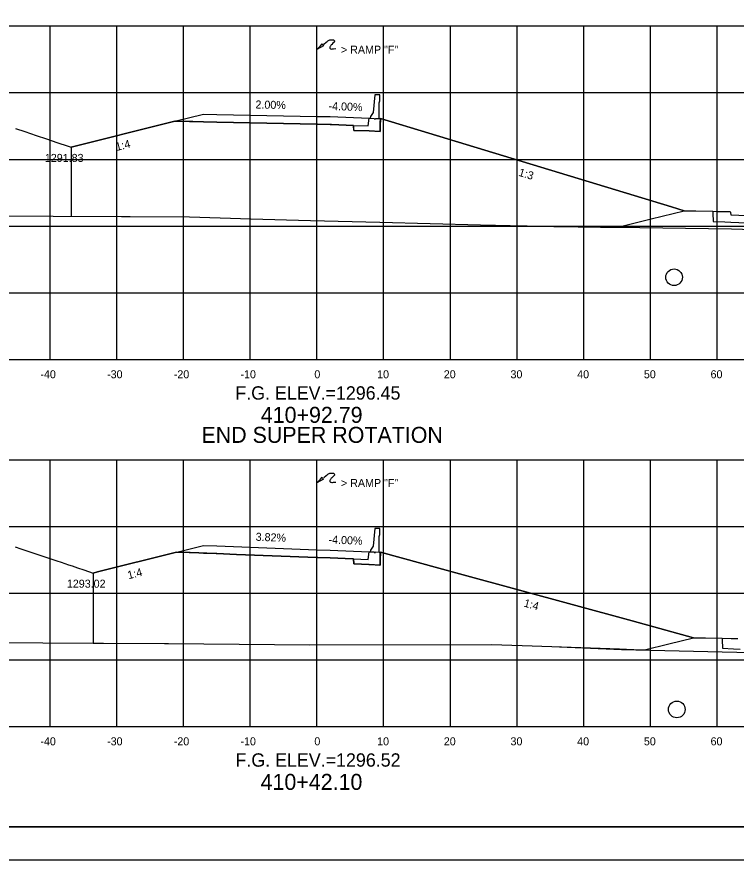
# Model space of a CAD drawing. Extents: x 2148105 to 2149976, y 144169 to 149705.
# Drawn here: x 2148368.3 to 2148476.2, y 145396.9 to 145523.3 of the extents above; entities that cross this region are included whole.
import ezdxf

# ---------------------------------------------------------------- set-up
doc = ezdxf.new("R2010")
doc.units = 0
for name, color, linetype in [('Bridge M-Header', 7, 'Continuous'), ('Default', 7, 'Continuous'), ('EX_Align', 7, 'Continuous'), ('INR_Tracking', 7, 'Continuous'), ('Ph1-PR-Ramp SF3 Rev-Curb', 7, 'Continuous'), ('PH1a-2-RampC', 7, 'Continuous'), ('PH1a-PR-DividingStrip', 7, 'Continuous'), ('PH1a-PR-ServRd', 7, 'Continuous'), ('PH2-PR-Barrier', 7, 'Continuous'), ('PR-ApproachSlab', 7, 'Continuous'), ('PR-SHLDR-RMP-H', 7, 'Continuous'), ('PR_Align_Ramp_J', 7, 'Continuous'), ('PR_Storm_Channel', 7, 'Continuous'), ('PR_Storm_Conc_Box_PH1B', 7, 'Continuous'), ('PR_Storm_Conc_Pipe_PH1B', 7, 'Continuous'), ('PR_Storm_Inlet_CICI_PH1A', 7, 'Continuous'), ('PR_Storm_Inlet_CICI_PH1B', 7, 'Continuous'), ('PR_Storm_Junction_Box_PH1B', 7, 'Continuous'), ('PR_Storm_MH_PH1B', 7, 'Continuous'), ('PR_Storm_Standard_Median_Drain_PH1B', 7, 'Continuous'), ('TopCut', 7, 'Continuous')]:
    doc.layers.add(name, color=color, linetype=linetype)

# ---------------------------------------------------------------- blocks, each defined once
blk = doc.blocks.new('POINT_DISPLAY')
at = {"layer": 'Default'}
blk.add_line((0, 0), (0, 0), dxfattribs=at)

msp = doc.modelspace()

# ---------------------------------------------------------------- linework, layer by layer
at = {"layer": 'EX_Align'}
for points in [[(2148368.1, 145506.54), (2148369.5, 145506.07), (2148371.22, 145505.5), (2148372.75, 145504.98), (2148374.33, 145504.45), (2148376, 145503.89), (2148376.45, 145503.73)], [(2148368.08, 145443.86), (2148368.94, 145443.57), (2148371.19, 145442.81), (2148371.61, 145442.67), (2148372.5, 145442.37), (2148373.12, 145442.16), (2148374.31, 145441.76), (2148374.95, 145441.55), (2148376.04, 145441.18), (2148376.59, 145440.99), (2148377.42, 145440.71), (2148378.35, 145440.4), (2148379.76, 145439.93)]]:
    msp.add_lwpolyline(points, dxfattribs=at)
at = {"layer": 'INR_Tracking'}
for points in [[(2148376.45, 145503.73), (2148376.45, 145503.73), (2148391.23, 145507.43), (2148392, 145507.62), (2148392, 145507.62), (2148392.12, 145507.62), (2148394.23, 145507.58), (2148394.33, 145507.57), (2148394.33, 145507.57), (2148394.4, 145507.57), (2148394.72, 145507.57), (2148396.32, 145507.53), (2148398.31, 145507.49), (2148398.32, 145507.49), (2148413.3, 145507.19), (2148413.32, 145507.19), (2148413.32, 145507.19), (2148413.41, 145507.19), (2148415.32, 145507.15), (2148415.32, 145507.15), (2148415.49, 145507.15), (2148418.82, 145507.01), (2148418.82, 145506.51), (2148418.83, 145506.26), (2148418.93, 145506.26), (2148419.36, 145506.24), (2148421.15, 145506.17), (2148421.16, 145506.17), (2148422.81, 145506.1), (2148422.82, 145506.85), (2148422.82, 145507.41), (2148422.83, 145508.02), (2148430.09, 145505.82), (2148466.5, 145494.79), (2148468.38, 145494.22), (2148468.38, 145494.22)], [(2148379.76, 145439.93), (2148380.41, 145440.09), (2148392.27, 145443.06), (2148394.16, 145442.99), (2148394.33, 145442.98), (2148394.33, 145442.98), (2148395.59, 145442.93), (2148396.31, 145442.91), (2148396.32, 145442.91), (2148396.81, 145442.89), (2148398.2, 145442.83), (2148398.32, 145442.83), (2148401.24, 145442.72), (2148413.32, 145442.26), (2148413.43, 145442.25), (2148415.32, 145442.18), (2148418.72, 145442.04), (2148418.82, 145442.04), (2148418.83, 145441.29), (2148421.09, 145441.2), (2148421.15, 145441.2), (2148421.19, 145441.19), (2148421.33, 145441.19), (2148422.77, 145441.13), (2148422.81, 145441.13), (2148422.81, 145441.68), (2148422.82, 145441.88), (2148422.82, 145442.85), (2148422.83, 145443.05), (2148434.67, 145439.82), (2148460.61, 145432.74), (2148469.77, 145430.24)]]:
    msp.add_lwpolyline(points, dxfattribs=at)
at = {"layer": 'Ph1-PR-Ramp SF3 Rev-Curb'}
for centre in [(2148466.87, 145484.24), (2148467.28, 145419.49)]:
    msp.add_circle(centre, 1.25, dxfattribs=at)
at = {"layer": 'PH1a-PR-ServRd'}
msp.add_lwpolyline([(2148570.82, 145401.91), (2148255.82, 145401.91), (2148255.82, 145611.91), (2148570.82, 145611.91)], close=True, dxfattribs=at)
at = {"layer": 'PH2-PR-Barrier'}
for p, q in [((2148413.32, 145508.36), (2148413.32, 145518.36)), ((2148413.32, 145443.42), (2148413.32, 145453.42))]:
    msp.add_line(p, q, dxfattribs=at)
for points in [[(2148413.32, 145518.36), (2148413.84, 145518.91), (2148414.1, 145519.22), (2148414.18, 145519.05), (2148414.32, 145518.93), (2148413.32, 145518.36)], [(2148414.33, 145519.17), (2148414.69, 145519.46), (2148414.85, 145519.59), (2148414.94, 145519.67), (2148415.04, 145519.72), (2148415.14, 145519.77), (2148415.26, 145519.81), (2148415.39, 145519.84), (2148415.49, 145519.84), (2148415.57, 145519.84), (2148415.65, 145519.84), (2148415.72, 145519.82), (2148415.78, 145519.81), (2148415.83, 145519.79), (2148415.87, 145519.76), (2148415.91, 145519.73), (2148415.95, 145519.69), (2148415.98, 145519.63), (2148415.97, 145519.57), (2148415.96, 145519.53), (2148415.91, 145519.46), (2148415.72, 145519.3), (2148415.53, 145519.14), (2148415.46, 145519.06), (2148415.39, 145518.99), (2148415.33, 145518.89), (2148415.29, 145518.83), (2148415.25, 145518.74), (2148415.25, 145518.67), (2148415.27, 145518.58), (2148415.31, 145518.51), (2148415.36, 145518.48), (2148415.42, 145518.46), (2148415.53, 145518.44), (2148415.66, 145518.45), (2148415.82, 145518.46), (2148416.15, 145518.5)], [(2148414.33, 145454.23), (2148414.69, 145454.52), (2148414.85, 145454.65), (2148414.94, 145454.73), (2148415.04, 145454.78), (2148415.14, 145454.83), (2148415.26, 145454.87), (2148415.39, 145454.9), (2148415.49, 145454.91), (2148415.57, 145454.91), (2148415.65, 145454.9), (2148415.72, 145454.89), (2148415.78, 145454.87), (2148415.83, 145454.85), (2148415.87, 145454.82), (2148415.91, 145454.79), (2148415.95, 145454.75), (2148415.98, 145454.69), (2148415.97, 145454.63), (2148415.96, 145454.6), (2148415.91, 145454.53), (2148415.72, 145454.36), (2148415.53, 145454.2), (2148415.46, 145454.13), (2148415.39, 145454.05), (2148415.33, 145453.96), (2148415.29, 145453.89), (2148415.25, 145453.81), (2148415.25, 145453.73), (2148415.27, 145453.64), (2148415.31, 145453.58), (2148415.36, 145453.54), (2148415.42, 145453.52), (2148415.53, 145453.5), (2148415.66, 145453.51), (2148415.82, 145453.52), (2148416.15, 145453.56)], [(2148413.32, 145453.42), (2148413.84, 145453.97), (2148414.1, 145454.28), (2148414.18, 145454.11), (2148414.32, 145454), (2148413.32, 145453.42)]]:
    msp.add_lwpolyline(points, dxfattribs=at)
at = {"layer": 'PR-ApproachSlab'}
for points in [[(2148458.45, 145491.73), (2148463.41, 145492.98), (2148468.38, 145494.22), (2148470.11, 145494.19), (2148472.67, 145494.13), (2148473.39, 145494.12), (2148474.71, 145494.09), (2148474.72, 145494.09), (2148474.72, 145494.09), (2148475.11, 145494.09), (2148475.3, 145494.09), (2148475.33, 145493.93), (2148475.39, 145493.59), (2148475.39, 145493.59), (2148475.39, 145493.59), (2148478.97, 145493.45)], [(2148462.44, 145428.41), (2148466.09, 145429.32), (2148469.77, 145430.24), (2148471.56, 145430.21), (2148474.07, 145430.16), (2148475.42, 145430.13), (2148476.11, 145430.12), (2148476.12, 145430.12), (2148476.12, 145430.12), (2148476.45, 145430.12)]]:
    msp.add_lwpolyline(points, dxfattribs=at)
at = {"layer": 'PR-SHLDR-RMP-H'}
for points in [[(2148458.45, 145491.73), (2148463.41, 145492.98), (2148468.38, 145494.22), (2148470.11, 145494.19), (2148472.67, 145494.13), (2148472.67, 145493.92), (2148472.68, 145493.8), (2148472.69, 145493.8), (2148472.69, 145493.8), (2148472.7, 145493.49), (2148472.72, 145492.96), (2148472.72, 145492.74), (2148472.73, 145492.62), (2148474.48, 145492.55), (2148475.39, 145492.51), (2148475.39, 145492.51), (2148475.39, 145492.51), (2148478.97, 145492.36)], [(2148462.44, 145428.41), (2148466.09, 145429.32), (2148469.77, 145430.24), (2148471.56, 145430.21), (2148474.07, 145430.16), (2148474.07, 145430.08), (2148474.08, 145429.82), (2148474.09, 145429.82), (2148474.09, 145429.82), (2148474.09, 145429.64), (2148474.11, 145428.99), (2148474.12, 145428.92), (2148474.12, 145428.66), (2148475.8, 145428.58), (2148476.79, 145428.54)]]:
    msp.add_lwpolyline(points, dxfattribs=at)
at = {"layer": 'PR_Align_Ramp_J'}
msp.add_lwpolyline([(2148236.32, 145616.91), (2148576.32, 145616.91), (2148576.32, 145396.91), (2148236.32, 145396.91)], close=True, dxfattribs=at)
at = {"layer": 'PR_Storm_Channel'}
for points in [[(2148392, 145507.62), (2148396.32, 145508.7), (2148398.32, 145508.66), (2148413.32, 145508.36), (2148415.32, 145508.32), (2148421.15, 145508.09)], [(2148392.27, 145443.06), (2148392.73, 145443.17), (2148396.32, 145444.07), (2148398.32, 145444), (2148413.32, 145443.42), (2148415.32, 145443.35), (2148421.15, 145443.11)]]:
    msp.add_lwpolyline(points, dxfattribs=at)
at = {"layer": 'PR_Storm_Conc_Box_PH1B'}
for p, q in [((2148263.32, 145521.91), (2148563.32, 145521.91)), ((2148373.32, 145471.91), (2148373.32, 145521.91)), ((2148383.32, 145471.91), (2148383.32, 145521.91)), ((2148393.32, 145471.91), (2148393.32, 145521.91)), ((2148403.32, 145471.91), (2148403.32, 145521.91)), ((2148413.32, 145471.91), (2148413.32, 145521.91)), ((2148423.32, 145471.91), (2148423.32, 145521.91)), ((2148433.32, 145471.91), (2148433.32, 145521.91)), ((2148443.32, 145471.91), (2148443.32, 145521.91)), ((2148453.32, 145471.91), (2148453.32, 145521.91)), ((2148463.32, 145471.91), (2148463.32, 145521.91)), ((2148473.32, 145471.91), (2148473.32, 145521.91)), ((2148263.32, 145511.91), (2148563.32, 145511.91)), ((2148263.32, 145501.91), (2148563.32, 145501.91)), ((2148263.32, 145491.91), (2148563.32, 145491.91)), ((2148263.32, 145481.91), (2148563.32, 145481.91)), ((2148263.32, 145471.91), (2148563.32, 145471.91)), ((2148263.32, 145456.91), (2148563.32, 145456.91)), ((2148373.32, 145416.91), (2148373.32, 145456.91)), ((2148383.32, 145416.91), (2148383.32, 145456.91)), ((2148393.32, 145416.91), (2148393.32, 145456.91)), ((2148403.32, 145416.91), (2148403.32, 145456.91)), ((2148413.32, 145416.91), (2148413.32, 145456.91)), ((2148423.32, 145416.91), (2148423.32, 145456.91)), ((2148433.32, 145416.91), (2148433.32, 145456.91)), ((2148443.32, 145416.91), (2148443.32, 145456.91)), ((2148453.32, 145416.91), (2148453.32, 145456.91)), ((2148463.32, 145416.91), (2148463.32, 145456.91)), ((2148473.32, 145416.91), (2148473.32, 145456.91)), ((2148263.32, 145446.91), (2148563.32, 145446.91)), ((2148263.32, 145436.91), (2148563.32, 145436.91)), ((2148263.32, 145426.91), (2148563.32, 145426.91)), ((2148263.32, 145416.91), (2148563.32, 145416.91))]:
    msp.add_line(p, q, dxfattribs=at)
at = {"layer": 'PR_Storm_Conc_Pipe_PH1B'}
msp.add_lwpolyline([(2148255.82, 145401.91), (2148570.82, 145401.91), (2148570.82, 145611.91), (2148255.82, 145611.91)], close=True, dxfattribs=at)
msp.add_lwpolyline([(2148255.82, 145401.91), (2148570.82, 145401.91), (2148570.82, 145611.91), (2148255.82, 145611.91)], close=True, dxfattribs=at)
at = {"layer": 'PR_Storm_Inlet_CICI_PH1A'}
for points in [[(2148422.64, 145508.03), (2148422.63, 145510.39), (2148422.76, 145510.66), (2148422.76, 145511.58), (2148422.01, 145511.58), (2148421.73, 145508.91), (2148421.33, 145508.33), (2148421.32, 145508.08), (2148421.9, 145508.06), (2148421.9, 145507.97), (2148422.08, 145507.97), (2148422.08, 145508.05)], [(2148422.81, 145506.1), (2148421.15, 145506.17), (2148418.83, 145506.26), (2148418.82, 145507.01), (2148420.99, 145506.93), (2148421.15, 145508.09), (2148421.32, 145508.08), (2148421.9, 145508.06), (2148421.9, 145507.97), (2148422.08, 145507.97), (2148422.08, 145508.05), (2148422.64, 145508.03), (2148422.83, 145508.02), (2148422.82, 145506.85)], [(2148422.64, 145443.05), (2148422.63, 145445.41), (2148422.76, 145445.68), (2148422.76, 145446.61), (2148422.01, 145446.61), (2148421.73, 145443.94), (2148421.33, 145443.36), (2148421.32, 145443.11), (2148421.9, 145443.08), (2148421.9, 145443), (2148422.08, 145442.99), (2148422.08, 145443.08)], [(2148422.81, 145441.13), (2148421.15, 145441.2), (2148418.83, 145441.29), (2148418.82, 145442.04), (2148420.99, 145441.95), (2148421.15, 145443.11), (2148421.32, 145443.11), (2148421.9, 145443.08), (2148421.9, 145443), (2148422.08, 145442.99), (2148422.08, 145443.08), (2148422.64, 145443.05), (2148422.83, 145443.05), (2148422.82, 145441.88)]]:
    msp.add_lwpolyline(points, close=True, dxfattribs=at)
at = {"layer": 'PR_Storm_Inlet_CICI_PH1B'}
for points in [[(2148363.53, 145493.47), (2148394.2, 145493.28), (2148403.38, 145493.01), (2148412.35, 145492.77), (2148422.73, 145492.49), (2148437.86, 145492.08), (2148444.52, 145491.93), (2148475.49, 145491.49), (2148482.07, 145491.29), (2148489.28, 145491.28), (2148490.9, 145491.3), (2148496.31, 145491.05), (2148500.81, 145491.03), (2148500.99, 145491.02), (2148503.37, 145491), (2148509.78, 145491.07), (2148513.28, 145491.06), (2148519.2, 145490.84), (2148529.95, 145490.75), (2148545.62, 145490.92), (2148559.93, 145490.95), (2148563.32, 145490.97)], [(2148363.01, 145429.52), (2148390.47, 145429.37), (2148390.52, 145429.37), (2148390.77, 145429.37), (2148391.07, 145429.36), (2148412.27, 145429.16), (2148439.51, 145429.2), (2148444.09, 145429.07), (2148448.54, 145428.93), (2148458.98, 145428.49), (2148480.56, 145427.97), (2148482.92, 145427.92), (2148483.97, 145427.9), (2148492.66, 145427.82), (2148497.42, 145427.71), (2148510.43, 145427.55), (2148512.24, 145427.53), (2148512.35, 145427.53), (2148517.25, 145427.46), (2148539.38, 145427.15), (2148541.2, 145427.15), (2148547.25, 145427.09), (2148558.65, 145426.99), (2148563.32, 145427.04)]]:
    msp.add_lwpolyline(points, dxfattribs=at)
at = {"layer": 'PR_Storm_Standard_Median_Drain_PH1B'}
for p, q in [((2148263.32, 145471.91), (2148563.32, 145471.91)), ((2148263.32, 145416.91), (2148563.32, 145416.91))]:
    msp.add_line(p, q, dxfattribs=at)
at = {"layer": 'TopCut'}
for points in [[(2148376.45, 145503.73), (2148376.45, 145493.39), (2148394.2, 145493.28), (2148403.38, 145493.01), (2148412.35, 145492.77), (2148422.73, 145492.49), (2148437.86, 145492.08), (2148444.51, 145491.93), (2148444.52, 145491.93), (2148444.57, 145491.93), (2148444.76, 145491.93), (2148444.77, 145491.93), (2148444.93, 145491.92), (2148445, 145491.92), (2148445.04, 145491.92), (2148445.25, 145491.92), (2148445.36, 145491.92), (2148445.54, 145491.92), (2148445.72, 145491.91), (2148445.86, 145491.91), (2148446.15, 145491.91), (2148446.23, 145491.91), (2148446.63, 145491.9), (2148446.65, 145491.9), (2148447.1, 145491.89), (2148447.24, 145491.89), (2148447.64, 145491.89), (2148447.95, 145491.88), (2148448.28, 145491.88), (2148448.82, 145491.87), (2148449.04, 145491.87), (2148449.91, 145491.85), (2148449.96, 145491.85), (2148451.08, 145491.84), (2148451.31, 145491.83), (2148452.51, 145491.82), (2148453.19, 145491.81), (2148454.37, 145491.79), (2148455.16, 145491.78), (2148455.84, 145491.77), (2148456.88, 145491.76), (2148458.45, 145491.73), (2148463.41, 145492.98), (2148468.38, 145494.22), (2148466.5, 145494.79), (2148430.09, 145505.82), (2148422.83, 145508.02), (2148422.82, 145507.41), (2148422.82, 145506.85), (2148422.81, 145506.1), (2148421.15, 145506.17), (2148418.83, 145506.26), (2148418.82, 145507.01), (2148415.49, 145507.15), (2148415.32, 145507.15), (2148413.41, 145507.19), (2148413.32, 145507.19), (2148413.3, 145507.19), (2148398.32, 145507.49), (2148398.31, 145507.49), (2148396.32, 145507.53), (2148394.72, 145507.57), (2148394.4, 145507.57), (2148394.33, 145507.57), (2148394.23, 145507.58), (2148392.12, 145507.62), (2148392, 145507.62), (2148391.23, 145507.43)], [(2148379.76, 145439.93), (2148379.76, 145429.43), (2148390.47, 145429.37), (2148390.52, 145429.37), (2148390.77, 145429.37), (2148391.07, 145429.36), (2148412.27, 145429.16), (2148439.51, 145429.2), (2148444.09, 145429.07), (2148448.54, 145428.93), (2148458.71, 145428.55), (2148460.83, 145428.47), (2148462.08, 145428.42), (2148462.44, 145428.41), (2148466.09, 145429.32), (2148469.77, 145430.24), (2148460.61, 145432.74), (2148434.67, 145439.82), (2148422.83, 145443.05), (2148422.82, 145442.85), (2148422.82, 145441.88), (2148422.81, 145441.68), (2148422.81, 145441.13), (2148421.15, 145441.2), (2148418.83, 145441.29), (2148418.82, 145442.04), (2148418.72, 145442.04), (2148415.32, 145442.18), (2148413.43, 145442.25), (2148413.32, 145442.26), (2148401.24, 145442.72), (2148398.32, 145442.83), (2148398.2, 145442.83), (2148396.81, 145442.89), (2148396.32, 145442.91), (2148396.31, 145442.91), (2148395.59, 145442.93), (2148394.33, 145442.98), (2148394.33, 145442.98), (2148394.16, 145442.99), (2148392.27, 145443.06), (2148380.41, 145440.09)]]:
    msp.add_lwpolyline(points, close=True, dxfattribs=at)

# ---------------------------------------------------------------- block references
at = {"layer": 'PR_Storm_Conc_Pipe_PH1B', "xscale": 10, "yscale": 10}
for p in [(2148398.32, 145508.66), (2148398.32, 145508.66), (2148415.32, 145508.32), (2148415.32, 145508.32), (2148421.15, 145508.09), (2148421.15, 145508.09), (2148398.32, 145444), (2148398.32, 145444), (2148415.32, 145443.35), (2148415.32, 145443.35), (2148421.15, 145443.11), (2148421.15, 145443.11)]:
    msp.add_blockref('POINT_DISPLAY', p, dxfattribs=at)

# ---------------------------------------------------------------- texts
at = {"layer": 'Bridge M-Header'}
for s, rotation, p in [('2.00%', 358.8542, (2148404.09, 145509.54)), ('-4.00%', 357.7094, (2148415.04, 145509.33)), ('3.82%', 357.8095, (2148404.11, 145444.77)), ('-4.00%', 357.7094, (2148415.04, 145444.36))]:
    msp.add_text(s, height=1.2, rotation=rotation, dxfattribs=at).set_placement(p)
at = {"layer": 'Default'}
msp.add_text('END SUPER ROTATION', height=2.4, dxfattribs=at).set_placement((2148396, 145459.43))
at = {"layer": 'PH1a-2-RampC'}
for s, p in [('1291.83', (2148372.52, 145501.53)), ('1293.02', (2148375.82, 145437.73))]:
    msp.add_text(s, height=1.2, dxfattribs=at).set_placement(p)
at = {"layer": 'PH1a-PR-DividingStrip'}
for s, rotation, p in [('1:4', 14.038, (2148383.28, 145503.17)), ('1:3', 343.145, (2148443.46, 145499.47)), ('1:4', 14.0369, (2148385.07, 145438.99)), ('1:4', 344.7448, (2148444.25, 145434.92))]:
    msp.add_text(s, height=1.2, rotation=rotation, dxfattribs=at).set_placement(p)
at = {"layer": 'PH2-PR-Barrier'}
for p in [(2148416.92, 145517.75), (2148416.92, 145452.82)]:
    msp.add_text('> RAMP "F"', height=1.2, rotation=360, dxfattribs=at).set_placement(p)
at = {"layer": 'PR_Storm_Junction_Box_PH1B'}
for s, p in [('410+92.79', (2148404.9, 145462.43)), ('410+42.10', (2148404.87, 145407.43))]:
    msp.add_text(s, height=2.4, dxfattribs=at).set_placement(p)
at = {"layer": 'PR_Storm_MH_PH1B'}
for s, height, p in [('-40', 1.2, (2148371.85, 145469.11)), ('-30', 1.2, (2148381.85, 145469.11)), ('-20', 1.2, (2148391.85, 145469.11)), ('-10', 1.2, (2148401.85, 145469.11)), ('0', 1.2, (2148412.93, 145469.11)), ('10', 1.2, (2148422.34, 145469.11)), ('20', 1.2, (2148432.34, 145469.11)), ('30', 1.2, (2148442.34, 145469.11)), ('40', 1.2, (2148452.34, 145469.11)), ('50', 1.2, (2148462.34, 145469.11)), ('60', 1.2, (2148472.34, 145469.11)), ('F.G. ELEV.=1296.45', 2, (2148401.08, 145465.91)), ('-40', 1.2, (2148371.85, 145414.11)), ('-30', 1.2, (2148381.85, 145414.11)), ('-20', 1.2, (2148391.85, 145414.11)), ('-10', 1.2, (2148401.85, 145414.11)), ('0', 1.2, (2148412.93, 145414.11)), ('10', 1.2, (2148422.34, 145414.11)), ('20', 1.2, (2148432.34, 145414.11)), ('30', 1.2, (2148442.34, 145414.11)), ('40', 1.2, (2148452.34, 145414.11)), ('50', 1.2, (2148462.34, 145414.11)), ('60', 1.2, (2148472.34, 145414.11)), ('F.G. ELEV.=1296.52', 2, (2148401.1, 145410.91))]:
    msp.add_text(s, height=height, dxfattribs=at).set_placement(p)

doc.saveas('drawing.dxf')
